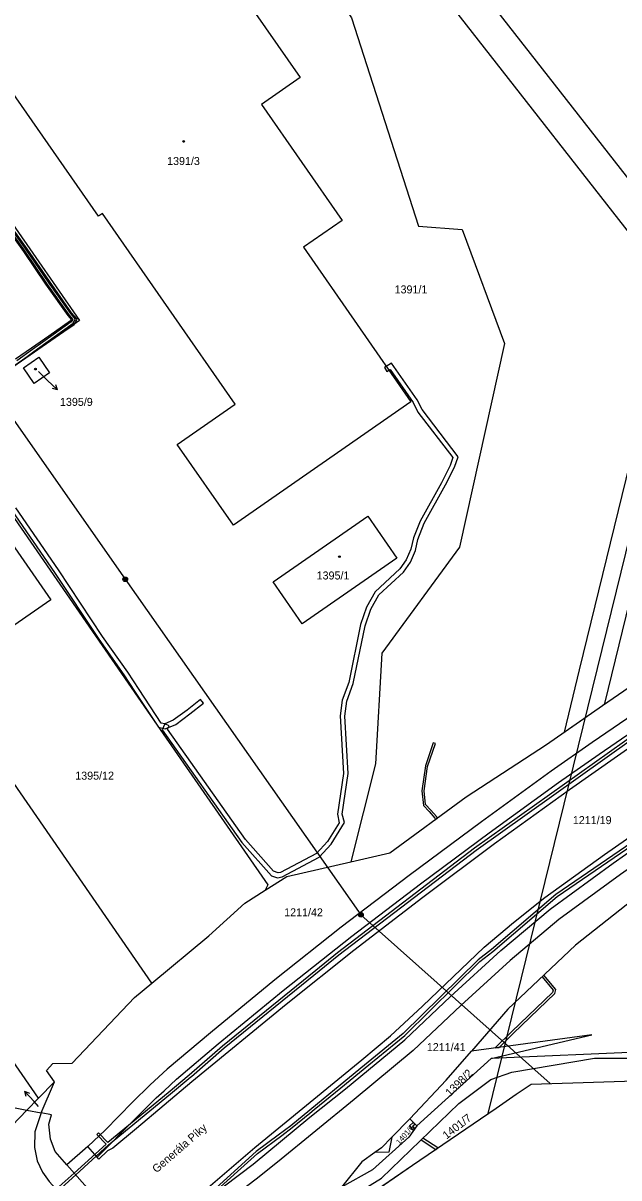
# Model space of a CAD drawing. Extents: x -756746 to -753363, y -1166406 to -1161727.
# Drawn here: x -754647.7 to -754521.3, y -1164158.2 to -1163913 of the extents above; entities that cross this region are included whole.
import ezdxf

# ---------------------------------------------------------------- set-up
doc = ezdxf.new("R2010")
doc.units = 0
for name, color, linetype in [('Hranice kat_území', 7, 'Continuous'), ('Hranice parcel', 7, 'Continuous'), ('Parcelní čísla', 7, 'Continuous'), ('Pop  PČ popisy', 7, 'Continuous'), ('Poz předměty', 7, 'Continuous'), ('Vnitřní kresba', 7, 'Continuous'), ('Věcná břemena k části', 7, 'Continuous'), ('Značky budov', 7, 'Continuous')]:
    doc.layers.add(name, color=color, linetype=linetype)

msp = doc.modelspace()

# ---------------------------------------------------------------- linework, layer by layer
at = {"layer": 'Hranice kat_území'}
msp.add_lwpolyline([(-754592.78, -1164174.41), (-754565.08, -1164155.46), (-754547.33, -1164143.32), (-754543.08, -1164140.41), (-754539.93, -1164138.26), (-754509.07, -1164137.27)], dxfattribs=at)
at = {"layer": 'Hranice parcel'}
for p, q in [((-754620.39, -1164116.78), (-754691.15, -1164014.41)), ((-754564.19, -1164147.12), (-754548.44, -1164132.8)), ((-754509.48, -1164131.14), (-754548.44, -1164132.8)), ((-754641.09, -1164137.73), (-754644.49, -1164141.25)), ((-754643.91, -1164144.35), (-754641.09, -1164137.73)), ((-754543.08, -1164140.41), (-754539.93, -1164138.26)), ((-754644.49, -1164141.25), (-754646.91, -1164143.76)), ((-754547.33, -1164143.32), (-754543.08, -1164140.41)), ((-754646.91, -1164143.76), (-754659.58, -1164156.9)), ((-754646.91, -1164143.76), (-754643.91, -1164144.35)), ((-754565.08, -1164155.46), (-754547.33, -1164143.32)), ((-754565.68, -1164145.64), (-754564.19, -1164147.12)), ((-754634.03, -1164151.46), (-754638.45, -1164155.37)), ((-754632.01, -1164153.77), (-754634.03, -1164151.46)), ((-754592.78, -1164174.41), (-754565.08, -1164155.46))]:
    msp.add_line(p, q, dxfattribs=at)
for points in [[(-754643.2, -1163817.41), (-754637.82, -1163826.43), (-754622.45, -1163844.1), (-754578.08, -1163911.82), (-754563.87, -1163956.05), (-754554.6, -1163956.77), (-754545.57, -1163980.98), (-754555.13, -1164024.25), (-754571.61, -1164046.75), (-754572.98, -1164070.22), (-754578.2, -1164091.06)], [(-754631.75, -1163953.97), (-754657.66, -1163916.69), (-754656.79, -1163916.08), (-754671.19, -1163895.36), (-754629.44, -1163866.3), (-754588.96, -1163924.49), (-754597.15, -1163930.21), (-754580.04, -1163954.85), (-754588.24, -1163960.56), (-754565.43, -1163993.38), (-754603.1, -1164019.59), (-754615.02, -1164002.45), (-754602.73, -1163993.89), (-754630.88, -1163953.37), (-754631.75, -1163953.97)], [(-754694.46, -1163889.15), (-754689.72, -1163897.95), (-754684.19, -1163906.28), (-754678.55, -1163914.55), (-754664.28, -1163935.07), (-754650.01, -1163955.6), (-754635.74, -1163976.12), (-754639.11, -1163978.45), (-754664.76, -1163996.17)], [(-754644.39, -1163983.89), (-754642.11, -1163987.18), (-754645.41, -1163989.46), (-754647.68, -1163986.16), (-754644.39, -1163983.89)], [(-754392.5, -1163984.45), (-754406.02, -1163991.56), (-754420.9, -1163999.66), (-754435.41, -1164007.85), (-754450.64, -1164016.67), (-754465.36, -1164025.49), (-754481.93, -1164035.81), (-754497.32, -1164045.71), (-754512.25, -1164055.64), (-754526.97, -1164065.72), (-754535.7, -1164071.82), (-754550.5, -1164082.53), (-754565.85, -1164093.97), (-754580.24, -1164104.95), (-754594.29, -1164116.12), (-754607.96, -1164127.33), (-754617.14, -1164135.05), (-754620.78, -1164138.38), (-754624.54, -1164142.04), (-754630.29, -1164148.05), (-754634.03, -1164151.46)], [(-754632.01, -1164153.77), (-754624.04, -1164145.67), (-754619.49, -1164141.17), (-754617.83, -1164139.64), (-754615.19, -1164137.22), (-754606.36, -1164129.72), (-754592.53, -1164118.38), (-754578, -1164106.83), (-754563.42, -1164095.72), (-754548.87, -1164084.91), (-754534.13, -1164074.22), (-754525.47, -1164068.15), (-754511.08, -1164058.3), (-754496.14, -1164048.36), (-754480.29, -1164038.13), (-754464.06, -1164028.08), (-754449.18, -1164019.12), (-754433.97, -1164010.3), (-754419.27, -1164002.02), (-754404.47, -1163993.97), (-754395.32, -1163989.16)], [(-754397.81, -1163993.33), (-754406.19, -1163997.79), (-754422.7, -1164006.82), (-754438.49, -1164015.82), (-754453.93, -1164024.91), (-754469.59, -1164034.45), (-754484.6, -1164043.94), (-754500.3, -1164054.11), (-754516.16, -1164064.77), (-754531.8, -1164075.74), (-754547.68, -1164087.24), (-754562.89, -1164098.6), (-754577.53, -1164109.9), (-754591.94, -1164121.36), (-754611.93, -1164137.74), (-754623.67, -1164147.69), (-754628.67, -1164151.83), (-754629.81, -1164152.42), (-754631.66, -1164154.17), (-754632.01, -1164153.77)], [(-754664.76, -1163996.17), (-754642.02, -1164029.08), (-754619.28, -1164061.99), (-754595.83, -1164095.91), (-754596.34, -1164097.08)], [(-754663.68, -1164003.91), (-754641.87, -1164035.42), (-754656.71, -1164045.69), (-754678.5, -1164014.14), (-754663.68, -1164003.91)], [(-754617.44, -1164169.7), (-754617.83, -1164169.28), (-754610.93, -1164162.34), (-754598.58, -1164151.72), (-754575.87, -1164133.09), (-754569.81, -1164127.99), (-754562.98, -1164121.7), (-754549.87, -1164109.19), (-754543.67, -1164103.91), (-754537.04, -1164098.63), (-754524.38, -1164089.51), (-754509.68, -1164079.22), (-754494.48, -1164068.89), (-754479, -1164058.74), (-754463.36, -1164048.85), (-754447.87, -1164039.34), (-754431.34, -1164029.57), (-754416.89, -1164021.41), (-754413.53, -1164019.62)], [(-754588.51, -1164040.48), (-754594.68, -1164031.59), (-754574.61, -1164017.67), (-754568.45, -1164026.53), (-754588.51, -1164040.48)], [(-754617.44, -1164169.7), (-754608.15, -1164162.27), (-754598.92, -1164155.26), (-754586.86, -1164145.29), (-754579.33, -1164139.26), (-754566.75, -1164128.86), (-754557.07, -1164119.64), (-754546.37, -1164109.86), (-754535.91, -1164101.1), (-754522.55, -1164091.34), (-754509.47, -1164082.16), (-754496.11, -1164073.07), (-754482.86, -1164064.32), (-754468.69, -1164055.25), (-754454.06, -1164046.15), (-754439.23, -1164037.21), (-754425.35, -1164029.09), (-754416.2, -1164024.1)], [(-754419.11, -1164028.97), (-754423.81, -1164031.53), (-754437.68, -1164039.61), (-754452.39, -1164048.48), (-754467.39, -1164057.81), (-754481.2, -1164066.65), (-754494.54, -1164075.47), (-754507.75, -1164084.45), (-754520.95, -1164093.7), (-754534.06, -1164103.29), (-754544.42, -1164111.96), (-754554.85, -1164121.53), (-754564.96, -1164131.08), (-754577.52, -1164141.5), (-754593.72, -1164154.84), (-754598.27, -1164158.45), (-754604.48, -1164163.14), (-754606.82, -1164164.89), (-754615.42, -1164171.96)], [(-754423.3, -1164035.98), (-754433.46, -1164041.61), (-754450.52, -1164051.48), (-754466.17, -1164060.99), (-754483.97, -1164072.33), (-754499.65, -1164084.29), (-754530.53, -1164108.77), (-754544.85, -1164122.32), (-754552.62, -1164131.22)], [(-754578.2, -1164091.06), (-754569.93, -1164089.16), (-754553.71, -1164077.24), (-754536.66, -1164066.16), (-754524.82, -1164057.82), (-754519.13, -1164053.94)], [(-754711.62, -1164072.35), (-754684.11, -1164116.11), (-754657.55, -1164141.68), (-754646.91, -1164143.76)], [(-754644.49, -1164141.25), (-754676.71, -1164094.57), (-754711.62, -1164072.35)], [(-754596.34, -1164097.08), (-754591.78, -1164094.17), (-754578.2, -1164091.06)], [(-754620.39, -1164116.78), (-754608.31, -1164106.78), (-754600.67, -1164099.85), (-754596.34, -1164097.08)], [(-754641.09, -1164137.73), (-754642.75, -1164135.36), (-754641.41, -1164133.88), (-754637.34, -1164133.79), (-754624.11, -1164119.87), (-754620.39, -1164116.78)], [(-754662.33, -1164298.81), (-754658.26, -1164291.03), (-754650.15, -1164282.93), (-754637.98, -1164265.54), (-754631.15, -1164252.7), (-754618.77, -1164221.63), (-754609.81, -1164199.49), (-754597.85, -1164179.54), (-754593.24, -1164173.41), (-754585.77, -1164166.89), (-754571.68, -1164158.2), (-754555.25, -1164142.39), (-754548.5, -1164137.25), (-754544.02, -1164135.67), (-754526.51, -1164132.71), (-754510.93, -1164132.71), (-754493.43, -1164131.13), (-754477.21, -1164128.16), (-754462.69, -1164124.61), (-754456.3, -1164123.11)], [(-754548.44, -1164132.8), (-754527.04, -1164127.81), (-754552.62, -1164131.22)], [(-754539.93, -1164138.26), (-754509.07, -1164137.27), (-754456.52, -1164125.69)], [(-754565.68, -1164145.64), (-754557.99, -1164137.37), (-754552.62, -1164131.22)], [(-754643.91, -1164144.35), (-754645.21, -1164148.38), (-754645.33, -1164151.68), (-754644.72, -1164154.55), (-754643.63, -1164156.96), (-754642.19, -1164158.95), (-754632.09, -1164170.07)], [(-754638.45, -1164155.37), (-754640.94, -1164152.55), (-754641.91, -1164149.96), (-754642.25, -1164146.74), (-754641.7, -1164144.78), (-754643.91, -1164144.35)], [(-754565.68, -1164145.64), (-754569.49, -1164149.5), (-754571.69, -1164151.74), (-754573.11, -1164152.75), (-754575.89, -1164154.73), (-754580.16, -1164160.13)], [(-754564.19, -1164147.12), (-754565.9, -1164149.52), (-754573.6, -1164156.42), (-754580.16, -1164160.13)], [(-754638.45, -1164155.37), (-754626.97, -1164168.35), (-754624.64, -1164170.98), (-754620.1, -1164176.11)]]:
    msp.add_lwpolyline(points, dxfattribs=at)
at = {"layer": 'Pop  PČ popisy'}
for p, q in [((-754644.48, -1163986.92), (-754642.6, -1163988.76)), ((-754642.6, -1163988.76), (-754640.44, -1163990.84)), ((-754640.44, -1163990.84), (-754641.51, -1163990.51)), ((-754640.44, -1163990.84), (-754640.81, -1163989.79)), ((-754645.42, -1164141.96), (-754647.43, -1164139.73)), ((-754647.43, -1164139.73), (-754646.39, -1164140.14)), ((-754647.43, -1164139.73), (-754647.13, -1164140.81)), ((-754644.45, -1164143.02), (-754645.42, -1164141.96))]:
    msp.add_line(p, q, dxfattribs=at)
at = {"layer": 'Poz předměty'}
for p, q in [((-754677.05, -1163958.27), (-754626.07, -1164031.04)), ((-754549.08, -1164144.51), (-754505.91, -1163968.54)), ((-754626.07, -1164031.04), (-754576.07, -1164102.28)), ((-754576.07, -1164102.28), (-754535.9, -1164138.12))]:
    msp.add_line(p, q, dxfattribs=at)
for centre, radius in [((-754626.07, -1164031.04), 0.5), ((-754626.07, -1164031.04), 0.4), ((-754626.07, -1164031.04), 0.3), ((-754626.07, -1164031.04), 0.2), ((-754626.07, -1164031.04), 0.1), ((-754576.07, -1164102.28), 0.5), ((-754576.07, -1164102.28), 0.4), ((-754576.07, -1164102.28), 0.3), ((-754576.07, -1164102.28), 0.2), ((-754576.07, -1164102.28), 0.1)]:
    msp.add_circle(centre, radius, dxfattribs=at)
at = {"layer": 'Vnitřní kresba'}
for p, q in [((-754569.49, -1164149.5), (-754570.12, -1164152.67)), ((-754570.12, -1164152.67), (-754573.11, -1164152.75))]:
    msp.add_line(p, q, dxfattribs=at)
at = {"layer": 'Věcná břemena k části'}
for points in [[(-754610.25, -1163840.99), (-754509.94, -1163969.28), (-754529.75, -1164050.24), (-754532.91, -1164063.52), (-754524.82, -1164057.82), (-754524.27, -1164057.45), (-754502.34, -1163967.64), (-754604.79, -1163836.62)], [(-754662.66, -1163994.72), (-754639.11, -1163978.45), (-754636.91, -1163976.93), (-754636.28, -1163975.83), (-754637.44, -1163974.44), (-754642.13, -1163967.78), (-754646.85, -1163960.89), (-754652.05, -1163953.64)], [(-754648.78, -1163985.13), (-754645.44, -1163982.66), (-754639.88, -1163978.68), (-754637.12, -1163976.7), (-754636.59, -1163975.85), (-754637.64, -1163974.59), (-754642.33, -1163967.93), (-754647.06, -1163961.04), (-754652.26, -1163953.79)], [(-754652.87, -1163954.22), (-754647.67, -1163961.47), (-754642.95, -1163968.36), (-754638.24, -1163975.04), (-754637.52, -1163975.91), (-754637.68, -1163976.18), (-754642.29, -1163979.4), (-754645.95, -1163981.95), (-754649.32, -1163984.29)], [(-754652.66, -1163954.07), (-754647.46, -1163961.32), (-754642.75, -1163968.21), (-754638.04, -1163974.89), (-754637.21, -1163975.89), (-754637.5, -1163976.36), (-754641.35, -1163979.12), (-754645.74, -1163982.26), (-754649.07, -1163984.69)], [(-754650.12, -1164016.46), (-754641.04, -1164029.59), (-754631.7, -1164043.77), (-754626.35, -1164051.33), (-754623.97, -1164054.99), (-754618.97, -1164062.44), (-754617.56, -1164062.8), (-754615.36, -1164061.87), (-754612.33, -1164059.64), (-754609.49, -1164057.36), (-754610.11, -1164056.58), (-754612.93, -1164058.84), (-754615.86, -1164060.99), (-754617.66, -1164061.76), (-754618.43, -1164061.59), (-754623.13, -1164054.45), (-754625.53, -1164050.77), (-754630.88, -1164043.21), (-754640.22, -1164029.03), (-754649.28, -1164015.9)], [(-754513.75, -1164060.99), (-754551.92, -1164088.14), (-754581.01, -1164110.38), (-754585.64, -1164114.14), (-754605.42, -1164130.18), (-754612.48, -1164136.34), (-754616.97, -1164140.06), (-754629.72, -1164150.63), (-754631.71, -1164148.57), (-754632.07, -1164148.91), (-754630.1, -1164150.96), (-754636.9, -1164157.12), (-754640.72, -1164160.57)], [(-754640.39, -1164160.94), (-754636.57, -1164157.49), (-754629.58, -1164151.16), (-754616.48, -1164140.3), (-754612.15, -1164136.71), (-754612.03, -1164136.61), (-754605.1, -1164130.56), (-754586.04, -1164115.1), (-754580.71, -1164110.78), (-754551.62, -1164088.54), (-754513.47, -1164061.41)], [(-754511.86, -1164082.33), (-754534.69, -1164097.99), (-754548.38, -1164109.69), (-754551.17, -1164111.86), (-754567.11, -1164127.51), (-754575.32, -1164134.25), (-754581.64, -1164139.44), (-754585.29, -1164142.44), (-754586.88, -1164143.75), (-754590.94, -1164147.08), (-754593.59, -1164149.06), (-754598.29, -1164152.56), (-754609.13, -1164162.37)], [(-754607.95, -1164161.98), (-754597.97, -1164152.94), (-754592.86, -1164149.13), (-754590.64, -1164147.48), (-754586.87, -1164144.39), (-754585.94, -1164143.63), (-754580.34, -1164139.03), (-754574.36, -1164134.12), (-754566.77, -1164127.89), (-754550.85, -1164112.24), (-754548.06, -1164110.07), (-754534.39, -1164098.39), (-754511.58, -1164082.75)]]:
    msp.add_lwpolyline(points, dxfattribs=at)
for points in [[(-754616.76, -1164062.17), (-754617.66, -1164061.76), (-754618.22, -1164063.02), (-754601.32, -1164086.92), (-754595, -1164094), (-754593.76, -1164094.42), (-754592.78, -1164094.26), (-754584.88, -1164090.07), (-754582.38, -1164087.3), (-754579.53, -1164082.67), (-754580.01, -1164080.9), (-754578.78, -1164072.31), (-754579.45, -1164060.1), (-754579.02, -1164056.96), (-754577.68, -1164053.2), (-754575.18, -1164040.92), (-754573.98, -1164037.38), (-754572.23, -1164034.34), (-754567.01, -1164029.51), (-754565.55, -1164027.4), (-754564.5, -1164024.95), (-754563.95, -1164022.58), (-754562.6, -1164019.15), (-754558.08, -1164011.01), (-754556.18, -1164007.25), (-754555.43, -1164005.02), (-754563.09, -1163995.01), (-754564.1, -1163992.97), (-754569.57, -1163985.19), (-754571.08, -1163986.11), (-754570.56, -1163986.96), (-754569.85, -1163986.53), (-754564.96, -1163993.49), (-754563.95, -1163995.55), (-754556.55, -1164005.2), (-754557.1, -1164006.87), (-754558.96, -1164010.55), (-754563.5, -1164018.73), (-754564.91, -1164022.28), (-754565.46, -1164024.63), (-754566.43, -1164026.92), (-754567.77, -1164028.85), (-754573.03, -1164033.7), (-754574.9, -1164036.96), (-754576.14, -1164040.66), (-754578.64, -1164052.94), (-754580, -1164056.72), (-754580.45, -1164060.06), (-754579.78, -1164072.27), (-754581.03, -1164080.94), (-754580.66, -1164082.78), (-754583.18, -1164086.7), (-754585.5, -1164089.27), (-754593.1, -1164093.3), (-754593.64, -1164093.38), (-754594.57, -1164093), (-754600.54, -1164086.3), (-754617.08, -1164062.9)], [(-754560.71, -1164065.76), (-754562.38, -1164070.66), (-754563.16, -1164075.98), (-754562.8, -1164079.08), (-754561.59, -1164080.39), (-754560.39, -1164081.74), (-754560.21, -1164082.02), (-754559.81, -1164081.72), (-754559.99, -1164081.44), (-754561.21, -1164080.05), (-754562.32, -1164078.86), (-754562.66, -1164075.98), (-754561.9, -1164070.78), (-754560.23, -1164065.92)], [(-754546.73, -1164130.44), (-754543.66, -1164127.43), (-754534.92, -1164119.03), (-754534.73, -1164118.12), (-754537.22, -1164115.1), (-754537.58, -1164115.44), (-754535.27, -1164118.26), (-754535.38, -1164118.77), (-754544, -1164127.07), (-754547.56, -1164130.55)], [(-754564.6, -1164146.71), (-754564.96, -1164146.36), (-754565.73, -1164147.07), (-754564.91, -1164148.13), (-754564.61, -1164147.7), (-754565.05, -1164147.13)], [(-754563.27, -1164150.1), (-754560.17, -1164152.1), (-754559.72, -1164151.79), (-754562.9, -1164149.75)]]:
    msp.add_lwpolyline(points, close=True, dxfattribs=at)
at = {"layer": 'Značky budov'}
for centre in [(-754613.65, -1163938.08), (-754645.12, -1163986.43), (-754580.61, -1164026.25)]:
    msp.add_circle(centre, 0.175, dxfattribs=at)

# ---------------------------------------------------------------- texts
at = {"layer": 'Parcelní čísla'}
for s, p in [('1391/3', (-754617.18, -1163943.09)), ('1391/1', (-754568.91, -1163970.35)), ('1395/9', (-754639.91, -1163994.23)), ('1395/1', (-754585.45, -1164031.09)), ('1395/12', (-754636.67, -1164073.6)), ('1211/19', (-754531.09, -1164083.03)), ('1211/42', (-754592.34, -1164102.62)), ('1211/41', (-754562.07, -1164131.23))]:
    msp.add_text(s, height=1.7, dxfattribs=at).set_placement(p)
for s, height, rotation, p in [('1398/2', 1.7, 45, (-754557.13, -1164141.01)), ('1401/7', 1.7, 38, (-754557.9, -1164150.04)), ('1401/6', 1.139, 49, (-754567.87, -1164151.17))]:
    msp.add_text(s, height=height, rotation=rotation, dxfattribs=at).set_placement(p)
at = {"layer": 'Pop  PČ popisy'}
msp.add_text('Generála Píky', height=1.7, rotation=41, dxfattribs=at).set_placement((-754619.42, -1164157.2))

doc.saveas('drawing.dxf')
